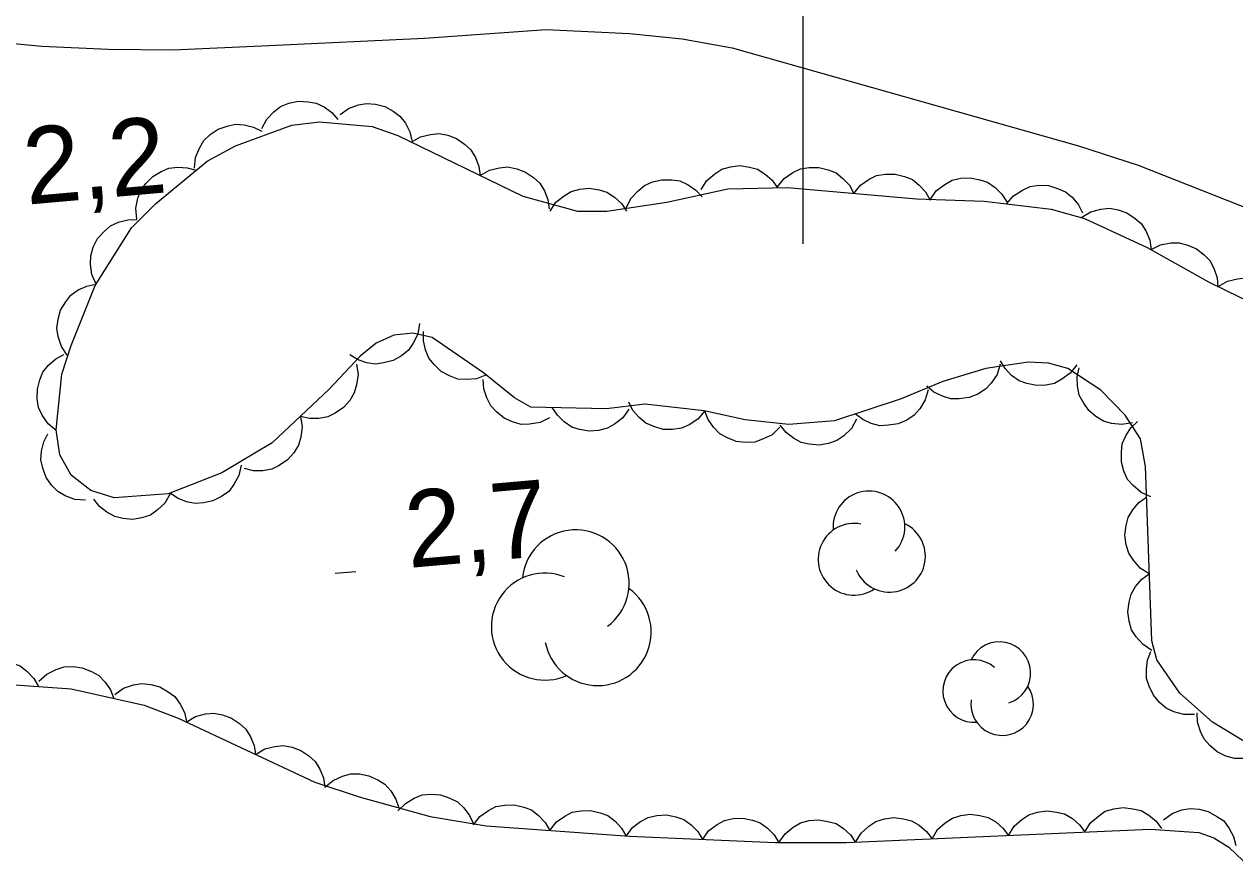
# Model space of a CAD drawing. Extents: x 336540 to 340074, y 5572036 to 5573747.
# Drawn here: x 337969.47 to 338016.92, y 5572365.83 to 5572398.6 of the extents above; entities that cross this region are included whole.
import ezdxf

# ---------------------------------------------------------------- set-up
doc = ezdxf.new("R2010")
doc.units = 0
for name, color, linetype in [('Niveau 2', 7, 'Continuous'), ('Niveau 3', 7, 'Continuous'), ('Niveau 44', 7, 'Continuous'), ('Niveau 61', 7, 'Continuous')]:
    doc.layers.add(name, color=color, linetype=linetype)

msp = doc.modelspace()

# ---------------------------------------------------------------- linework, layer by layer
at = {"layer": 'Niveau 2'}
msp.add_lwpolyline([(337967.67, 5572397.97), (337970.17, 5572397.74), (337972.76, 5572397.62), (337975.31, 5572397.6), (337979.06, 5572397.76), (337985.16, 5572398.06), (337989.93, 5572398.39), (337993.2, 5572398.24), (337995.26, 5572398.03), (337997.22, 5572397.68), (338010.79, 5572393.83), (338013.13, 5572393.08), (338019.08, 5572390.73), (338021.84, 5572389.55), (338024.46, 5572388.04)], dxfattribs=at)
at = {"layer": 'Niveau 3'}
msp.add_line((337981.66, 5572377.09), (337982.47, 5572377.16), dxfattribs=at)
at = {"layer": 'Niveau 44'}
for points in [[(337978.79, 5572394.51), (337978.98, 5572394.88), (337979.26, 5572395.17), (337979.52, 5572395.38), (337979.85, 5572395.51), (337980.21, 5572395.58), (337980.6, 5572395.56), (337980.92, 5572395.51), (337981.23, 5572395.36), (337981.53, 5572395.14), (337981.77, 5572394.87)], [(337981.85, 5572395.06), (337982.18, 5572395.3), (337982.57, 5572395.44), (337982.89, 5572395.5), (337983.24, 5572395.47), (337983.6, 5572395.38), (337983.93, 5572395.19), (337984.2, 5572395), (337984.41, 5572394.72), (337984.58, 5572394.39), (337984.67, 5572394.04)], [(338018.37, 5572369.85), (338016.04, 5572371.26), (338014.76, 5572372.4), (338013.86, 5572373.7), (338013.66, 5572374.44), (338013.41, 5572381.28), (338013.22, 5572382.36), (338012.62, 5572383.28), (338011.66, 5572384.27), (338010.37, 5572385.12), (338009.62, 5572385.32), (338008.82, 5572385.36), (338007.16, 5572385.11), (338005.48, 5572384.61), (338003.84, 5572383.93), (338001.23, 5572383.06), (337999.44, 5572382.92), (337997.73, 5572383.1), (337996.12, 5572383.45), (337993.8, 5572383.72), (337992.29, 5572383.54), (337989.33, 5572383.6), (337988.69, 5572383.97), (337987.47, 5572384.95), (337985.46, 5572386.33), (337984.7, 5572386.5), (337983.96, 5572386.42), (337983.27, 5572386.11), (337982.64, 5572385.6), (337981.43, 5572384.3), (337979.19, 5572382.2), (337977.22, 5572381.03), (337975.11, 5572380.2), (337973, 5572380.05), (337972.08, 5572380.33), (337971.32, 5572380.93), (337970.87, 5572381.73), (337970.73, 5572382.71), (337970.95, 5572384.89), (337971.31, 5572386.01), (337972.26, 5572388.37), (337973.68, 5572390.62), (337974.62, 5572391.57), (337976.64, 5572393.23), (337977.75, 5572393.84), (337979.96, 5572394.65), (337981.05, 5572394.78), (337983.11, 5572394.6), (337984.11, 5572394.24), (337989.01, 5572391.87), (337991.16, 5572391.28), (337992.31, 5572391.28), (337994.66, 5572391.63), (337997.05, 5572392.15), (337999.39, 5572392.2), (338004.44, 5572391.76), (338007.09, 5572391.67), (338009.72, 5572391.36)], [(337976.15, 5572392.96), (337976.19, 5572393.38), (337976.34, 5572393.75), (337976.51, 5572394.04), (337976.76, 5572394.28), (337977.07, 5572394.49), (337977.43, 5572394.61), (337977.75, 5572394.69), (337978.1, 5572394.66), (337978.46, 5572394.57), (337978.78, 5572394.41)], [(337984.64, 5572393.98), (337985.01, 5572394.19), (337985.4, 5572394.28), (337985.73, 5572394.32), (337986.08, 5572394.25), (337986.42, 5572394.12), (337986.73, 5572393.9), (337986.98, 5572393.68), (337987.16, 5572393.38), (337987.29, 5572393.03), (337987.34, 5572392.68)], [(337973.89, 5572390.97), (337973.85, 5572391.39), (337973.93, 5572391.79), (337974.04, 5572392.1), (337974.25, 5572392.38), (337974.51, 5572392.64), (337974.84, 5572392.83), (337975.14, 5572392.96), (337975.49, 5572393), (337975.86, 5572392.98), (337976.21, 5572392.88)], [(337987.34, 5572392.68), (337987.71, 5572392.88), (337988.1, 5572392.98), (337988.43, 5572393.01), (337988.78, 5572392.94), (337989.12, 5572392.81), (337989.43, 5572392.59), (337989.68, 5572392.37), (337989.86, 5572392.07), (337989.99, 5572391.73), (337990.05, 5572391.37)], [(337996, 5572392.13), (337996.23, 5572392.48), (337996.54, 5572392.74), (337996.81, 5572392.92), (337997.15, 5572393.02), (337997.52, 5572393.06), (337997.9, 5572393), (337998.21, 5572392.92), (337998.51, 5572392.73), (337998.79, 5572392.49), (337999, 5572392.19)], [(337999, 5572392.23), (337999.26, 5572392.56), (337999.6, 5572392.79), (337999.9, 5572392.93), (338000.24, 5572392.99), (338000.61, 5572392.99), (338000.98, 5572392.9), (338001.29, 5572392.78), (338001.56, 5572392.56), (338001.81, 5572392.29), (338001.99, 5572391.97)], [(338001.99, 5572391.97), (338002.25, 5572392.3), (338002.59, 5572392.53), (338002.88, 5572392.67), (338003.23, 5572392.73), (338003.6, 5572392.73), (338003.97, 5572392.64), (338004.28, 5572392.52), (338004.55, 5572392.3), (338004.8, 5572392.03), (338004.98, 5572391.71)], [(337990.08, 5572391.28), (337990.31, 5572391.63), (337990.63, 5572391.88), (337990.91, 5572392.05), (337991.25, 5572392.14), (337991.62, 5572392.18), (337992, 5572392.11), (337992.31, 5572392.02), (337992.61, 5572391.83), (337992.88, 5572391.58), (337993.08, 5572391.28)], [(337993.07, 5572391.39), (337993.25, 5572391.77), (337993.53, 5572392.07), (337993.78, 5572392.28), (337994.1, 5572392.42), (337994.46, 5572392.51), (337994.85, 5572392.5), (337995.17, 5572392.46), (337995.49, 5572392.31), (337995.8, 5572392.1), (337996.04, 5572391.84)], [(338004.98, 5572391.74), (338005.22, 5572392.08), (338005.55, 5572392.32), (338005.84, 5572392.49), (338006.18, 5572392.57), (338006.55, 5572392.58), (338006.92, 5572392.51), (338007.23, 5572392.41), (338007.52, 5572392.21), (338007.79, 5572391.94), (338007.98, 5572391.64)], [(338007.97, 5572391.57), (338008.24, 5572391.88), (338008.59, 5572392.1), (338008.89, 5572392.24), (338009.24, 5572392.29), (338009.61, 5572392.28), (338009.97, 5572392.17), (338010.28, 5572392.04), (338010.54, 5572391.82), (338010.79, 5572391.53), (338010.95, 5572391.21)], [(338009.72, 5572391.36), (338011.02, 5572390.99), (338013.48, 5572389.86), (338015.88, 5572388.51), (338018.37, 5572387.3), (338021.08, 5572386.18), (338029.34, 5572383.14), (338031.84, 5572382.36), (338037.5, 5572381.07), (338042.49, 5572379.73), (338046.92, 5572377.35), (338047.47, 5572377.27)], [(338010.92, 5572391.04), (338011.28, 5572391.25), (338011.67, 5572391.35), (338012, 5572391.39), (338012.34, 5572391.33), (338012.69, 5572391.21), (338013.01, 5572390.99), (338013.26, 5572390.78), (338013.44, 5572390.48), (338013.59, 5572390.14), (338013.64, 5572389.78)], [(337972.29, 5572388.42), (337972.12, 5572388.8), (337972.07, 5572389.2), (337972.08, 5572389.53), (337972.18, 5572389.87), (337972.35, 5572390.2), (337972.61, 5572390.48), (337972.85, 5572390.7), (337973.17, 5572390.85), (337973.53, 5572390.94), (337973.89, 5572390.95)], [(338013.64, 5572389.77), (338014.01, 5572389.96), (338014.41, 5572390.03), (338014.74, 5572390.04), (338015.08, 5572389.95), (338015.42, 5572389.8), (338015.72, 5572389.56), (338015.95, 5572389.33), (338016.11, 5572389.01), (338016.22, 5572388.66), (338016.25, 5572388.3)], [(337971.16, 5572385.64), (337970.93, 5572385.98), (337970.81, 5572386.37), (337970.75, 5572386.7), (337970.8, 5572387.05), (337970.9, 5572387.4), (337971.1, 5572387.73), (337971.3, 5572387.99), (337971.59, 5572388.19), (337971.93, 5572388.34), (337972.28, 5572388.42)], [(338016.26, 5572388.32), (338016.63, 5572388.53), (338017.02, 5572388.62), (338017.35, 5572388.66), (338017.7, 5572388.59), (338018.04, 5572388.46), (338018.35, 5572388.23), (338018.6, 5572388.02), (338018.78, 5572387.71), (338018.91, 5572387.37), (338018.96, 5572387.01)], [(337984.97, 5572386.87), (337984.9, 5572386.46), (337984.72, 5572386.1), (337984.53, 5572385.83), (337984.26, 5572385.61), (337983.93, 5572385.43), (337983.56, 5572385.33), (337983.24, 5572385.28), (337982.89, 5572385.34), (337982.54, 5572385.46), (337982.24, 5572385.65)], [(337987.59, 5572384.87), (337987.2, 5572384.71), (337986.8, 5572384.68), (337986.47, 5572384.7), (337986.14, 5572384.82), (337985.82, 5572385), (337985.54, 5572385.27), (337985.33, 5572385.52), (337985.2, 5572385.84), (337985.12, 5572386.2), (337985.12, 5572386.56)], [(337970.73, 5572382.68), (337970.41, 5572382.94), (337970.18, 5572383.28), (337970.04, 5572383.58), (337969.98, 5572383.93), (337969.99, 5572384.3), (337970.09, 5572384.67), (337970.21, 5572384.97), (337970.43, 5572385.24), (337970.71, 5572385.49), (337971.03, 5572385.66)], [(337982.49, 5572385.29), (337982.56, 5572384.88), (337982.5, 5572384.48), (337982.41, 5572384.16), (337982.23, 5572383.86), (337981.98, 5572383.59), (337981.66, 5572383.37), (337981.37, 5572383.22), (337981.02, 5572383.16), (337980.65, 5572383.16), (337980.3, 5572383.24)], [(338007.72, 5572385.28), (338007.6, 5572384.88), (338007.37, 5572384.54), (338007.14, 5572384.3), (338006.84, 5572384.11), (338006.5, 5572383.98), (338006.12, 5572383.93), (338005.79, 5572383.93), (338005.46, 5572384.03), (338005.12, 5572384.19), (338004.85, 5572384.42)], [(338010.72, 5572385.26), (338010.47, 5572384.93), (338010.14, 5572384.69), (338009.85, 5572384.53), (338009.51, 5572384.46), (338009.14, 5572384.45), (338008.77, 5572384.53), (338008.46, 5572384.63), (338008.17, 5572384.84), (338007.91, 5572385.11), (338007.73, 5572385.41)], [(338012.9, 5572382.99), (338012.49, 5572382.92), (338012.09, 5572382.96), (338011.77, 5572383.05), (338011.47, 5572383.23), (338011.19, 5572383.47), (338010.97, 5572383.79), (338010.81, 5572384.07), (338010.75, 5572384.42), (338010.74, 5572384.79), (338010.81, 5572385.14)], [(337990.06, 5572383.18), (337989.69, 5572383), (337989.28, 5572382.93), (337988.95, 5572382.92), (337988.61, 5572383.02), (337988.28, 5572383.17), (337987.98, 5572383.42), (337987.76, 5572383.65), (337987.6, 5572383.97), (337987.49, 5572384.32), (337987.46, 5572384.68)], [(338004.9, 5572384.28), (338004.78, 5572383.88), (338004.57, 5572383.54), (338004.35, 5572383.28), (338004.06, 5572383.09), (338003.72, 5572382.95), (338003.34, 5572382.89), (338003.01, 5572382.87), (338002.67, 5572382.96), (338002.34, 5572383.11), (338002.05, 5572383.33)], [(337996.15, 5572383.45), (337995.87, 5572383.13), (337995.53, 5572382.91), (337995.23, 5572382.77), (337994.88, 5572382.72), (337994.51, 5572382.73), (337994.15, 5572382.84), (337993.84, 5572382.97), (337993.57, 5572383.19), (337993.33, 5572383.47), (337993.17, 5572383.79)], [(337980.3, 5572383.24), (337980.37, 5572382.83), (337980.31, 5572382.43), (337980.22, 5572382.11), (337980.04, 5572381.81), (337979.79, 5572381.53), (337979.47, 5572381.32), (337979.18, 5572381.17), (337978.83, 5572381.11), (337978.46, 5572381.11), (337978.11, 5572381.19)], [(337993.17, 5572383.52), (337992.93, 5572383.18), (337992.61, 5572382.93), (337992.33, 5572382.77), (337991.98, 5572382.68), (337991.62, 5572382.66), (337991.24, 5572382.73), (337990.93, 5572382.82), (337990.64, 5572383.02), (337990.37, 5572383.28), (337990.17, 5572383.58)], [(337999.08, 5572382.81), (337998.78, 5572382.52), (337998.41, 5572382.34), (337998.1, 5572382.23), (337997.75, 5572382.21), (337997.38, 5572382.26), (337997.03, 5572382.4), (337996.74, 5572382.55), (337996.49, 5572382.81), (337996.28, 5572383.11), (337996.15, 5572383.44)], [(338002.09, 5572383.13), (338001.89, 5572382.76), (338001.59, 5572382.48), (338001.32, 5572382.29), (338000.99, 5572382.17), (338000.63, 5572382.11), (338000.24, 5572382.15), (337999.92, 5572382.21), (337999.62, 5572382.38), (337999.33, 5572382.61), (337999.1, 5572382.89)], [(338013.62, 5572380.09), (338013.24, 5572380.26), (338012.93, 5572380.53), (338012.71, 5572380.77), (338012.57, 5572381.09), (338012.47, 5572381.45), (338012.47, 5572381.83), (338012.5, 5572382.16), (338012.64, 5572382.48), (338012.84, 5572382.79), (338013.1, 5572383.04)], [(337971.87, 5572379.95), (337971.46, 5572379.98), (337971.08, 5572380.13), (337970.79, 5572380.29), (337970.54, 5572380.55), (337970.34, 5572380.85), (337970.21, 5572381.21), (337970.13, 5572381.53), (337970.15, 5572381.88), (337970.24, 5572382.24), (337970.4, 5572382.56)], [(337977.98, 5572381.33), (337977.89, 5572380.92), (337977.69, 5572380.57), (337977.49, 5572380.3), (337977.2, 5572380.1), (337976.87, 5572379.93), (337976.5, 5572379.85), (337976.17, 5572379.82), (337975.83, 5572379.89), (337975.48, 5572380.03), (337975.19, 5572380.23)], [(337975.19, 5572380.21), (337974.98, 5572379.84), (337974.69, 5572379.57), (337974.42, 5572379.37), (337974.08, 5572379.26), (337973.72, 5572379.2), (337973.34, 5572379.24), (337973.02, 5572379.31), (337972.71, 5572379.48), (337972.42, 5572379.71), (337972.2, 5572379.99)], [(338013.56, 5572377.07), (338013.21, 5572377.29), (338012.94, 5572377.6), (338012.76, 5572377.88), (338012.66, 5572378.21), (338012.61, 5572378.58), (338012.66, 5572378.96), (338012.74, 5572379.28), (338012.92, 5572379.58), (338013.16, 5572379.86), (338013.45, 5572380.07)], [(338013.67, 5572374.07), (338013.32, 5572374.3), (338013.05, 5572374.6), (338012.87, 5572374.88), (338012.77, 5572375.21), (338012.72, 5572375.58), (338012.77, 5572375.96), (338012.85, 5572376.28), (338013.03, 5572376.58), (338013.27, 5572376.86), (338013.56, 5572377.07)], [(337967.03, 5572372.88), (337967.29, 5572373.2), (337967.63, 5572373.44), (337967.92, 5572373.59), (337968.26, 5572373.65), (337968.63, 5572373.66), (337969.01, 5572373.57), (337969.31, 5572373.46), (337969.59, 5572373.24), (337969.85, 5572372.97), (337970.03, 5572372.66)], [(338015.34, 5572371.56), (338014.92, 5572371.56), (338014.53, 5572371.67), (338014.23, 5572371.81), (338013.96, 5572372.03), (338013.73, 5572372.32), (338013.56, 5572372.67), (338013.46, 5572372.97), (338013.45, 5572373.33), (338013.5, 5572373.69), (338013.63, 5572374.03)], [(337970.05, 5572372.86), (337970.36, 5572373.14), (337970.72, 5572373.32), (337971.04, 5572373.43), (337971.39, 5572373.44), (337971.75, 5572373.39), (337972.11, 5572373.24), (337972.4, 5572373.09), (337972.64, 5572372.83), (337972.85, 5572372.53), (337972.98, 5572372.19)], [(337968.38, 5572372.78), (337971.31, 5572372.57), (337974.17, 5572371.92), (337975.51, 5572371.41), (337980.86, 5572368.91), (337982.6, 5572368.34), (337985.38, 5572367.57), (337987.58, 5572367.2), (337993.19, 5572366.79), (337998.9, 5572366.55), (338001.7, 5572366.54), (338013.6, 5572367.07), (338015.51, 5572366.94), (338016.1, 5572366.73), (338016.68, 5572366.36)], [(337973.03, 5572372.35), (337973.37, 5572372.59), (337973.76, 5572372.72), (337974.08, 5572372.78), (337974.43, 5572372.74), (337974.79, 5572372.64), (337975.12, 5572372.45), (337975.38, 5572372.26), (337975.59, 5572371.97), (337975.75, 5572371.64), (337975.83, 5572371.29)], [(337975.82, 5572371.26), (337976.18, 5572371.48), (337976.58, 5572371.58), (337976.9, 5572371.61), (337977.25, 5572371.55), (337977.6, 5572371.42), (337977.91, 5572371.21), (337978.16, 5572370.99), (337978.34, 5572370.69), (337978.48, 5572370.35), (337978.54, 5572369.99)], [(338018.01, 5572370.07), (338017.63, 5572369.89), (338017.23, 5572369.84), (338016.9, 5572369.84), (338016.56, 5572369.93), (338016.23, 5572370.1), (338015.94, 5572370.35), (338015.72, 5572370.59), (338015.57, 5572370.9), (338015.46, 5572371.26), (338015.44, 5572371.62)], [(337978.54, 5572369.99), (337978.9, 5572370.21), (337979.29, 5572370.31), (337979.62, 5572370.34), (337979.97, 5572370.28), (337980.32, 5572370.15), (337980.63, 5572369.94), (337980.88, 5572369.72), (337981.06, 5572369.42), (337981.2, 5572369.08), (337981.26, 5572368.72)], [(337981.26, 5572368.71), (337981.58, 5572368.98), (337981.95, 5572369.14), (337982.27, 5572369.23), (337982.62, 5572369.23), (337982.98, 5572369.16), (337983.33, 5572369), (337983.61, 5572368.83), (337983.84, 5572368.57), (337984.04, 5572368.25), (337984.15, 5572367.91)], [(337984.12, 5572367.78), (337984.41, 5572368.08), (337984.76, 5572368.28), (337985.07, 5572368.41), (337985.42, 5572368.44), (337985.79, 5572368.41), (337986.15, 5572368.28), (337986.45, 5572368.14), (337986.7, 5572367.9), (337986.93, 5572367.61), (337987.08, 5572367.28)], [(337987.08, 5572367.24), (337987.33, 5572367.56), (337987.67, 5572367.8), (337987.96, 5572367.95), (337988.31, 5572368.01), (337988.68, 5572368.02), (337989.05, 5572367.93), (337989.36, 5572367.82), (337989.63, 5572367.6), (337989.89, 5572367.33), (337990.07, 5572367.02)], [(337990.07, 5572367.02), (337990.33, 5572367.35), (337990.66, 5572367.58), (337990.95, 5572367.73), (337991.3, 5572367.79), (337991.67, 5572367.8), (337992.04, 5572367.71), (337992.35, 5572367.6), (337992.63, 5572367.38), (337992.88, 5572367.11), (337993.06, 5572366.8)], [(337993.06, 5572366.8), (337993.31, 5572367.13), (337993.63, 5572367.37), (337993.92, 5572367.53), (337994.27, 5572367.61), (337994.64, 5572367.63), (337995.01, 5572367.55), (337995.32, 5572367.45), (337995.61, 5572367.24), (337995.87, 5572366.98), (337996.06, 5572366.67)], [(337996.06, 5572366.67), (337996.3, 5572367.01), (337996.63, 5572367.25), (337996.92, 5572367.41), (337997.26, 5572367.48), (337997.63, 5572367.5), (337998.01, 5572367.42), (337998.32, 5572367.32), (337998.6, 5572367.11), (337998.86, 5572366.85), (337999.05, 5572366.54)], [(338002.05, 5572366.56), (338002.27, 5572366.91), (338002.58, 5572367.18), (338002.85, 5572367.37), (338003.19, 5572367.47), (338003.55, 5572367.52), (338003.93, 5572367.47), (338004.25, 5572367.4), (338004.55, 5572367.22), (338004.84, 5572366.98), (338005.05, 5572366.69)], [(338005.05, 5572366.69), (338005.27, 5572367.05), (338005.57, 5572367.32), (338005.85, 5572367.5), (338006.18, 5572367.6), (338006.55, 5572367.65), (338006.93, 5572367.61), (338007.25, 5572367.53), (338007.55, 5572367.35), (338007.83, 5572367.11), (338008.05, 5572366.82)], [(338008.05, 5572366.82), (338008.27, 5572367.18), (338008.57, 5572367.45), (338008.84, 5572367.63), (338009.18, 5572367.74), (338009.55, 5572367.79), (338009.93, 5572367.74), (338010.24, 5572367.67), (338010.55, 5572367.48), (338010.83, 5572367.24), (338011.04, 5572366.96)], [(338011.04, 5572366.96), (338011.26, 5572367.31), (338011.57, 5572367.58), (338011.84, 5572367.77), (338012.18, 5572367.87), (338012.54, 5572367.92), (338012.92, 5572367.87), (338013.24, 5572367.8), (338013.54, 5572367.62), (338013.83, 5572367.38), (338014.04, 5572367.09)], [(338014.12, 5572367.43), (338014.46, 5572367.68), (338014.84, 5572367.82), (338015.17, 5572367.88), (338015.52, 5572367.85), (338015.87, 5572367.76), (338016.21, 5572367.57), (338016.48, 5572367.39), (338016.69, 5572367.1), (338016.86, 5572366.78), (338016.95, 5572366.43)], [(337999.05, 5572366.55), (337999.29, 5572366.89), (337999.61, 5572367.15), (337999.89, 5572367.32), (338000.23, 5572367.41), (338000.6, 5572367.44), (338000.97, 5572367.37), (338001.29, 5572367.29), (338001.58, 5572367.09), (338001.85, 5572366.84), (338002.05, 5572366.54)], [(338016.68, 5572366.36), (338017.24, 5572365.83)]]:
    msp.add_lwpolyline(points, dxfattribs=at)
for centre, radius, start, end in [((338002.58, 5572378.908), 1.405, 317.2613, 184.7183), ((338001.993, 5572377.64), 1.405, 79.1075, 304.796), ((338003.385, 5572377.757), 1.405, 201.929, 64.6133), ((337991.086, 5572376.698), 2.095, 306.5947, 174.0518), ((337989.876, 5572375.002), 2.095, 68.4409, 294.1295), ((337991.949, 5572374.789), 2.095, 191.2624, 53.9468), ((338007.692, 5572373.183), 1.224, 287.419, 154.8761), ((338006.698, 5572372.479), 1.224, 49.2652, 274.9538), ((338007.801, 5572371.964), 1.224, 172.0867, 34.7711)]:
    msp.add_arc(centre, radius, start, end, dxfattribs=at)
at = {"layer": 'Niveau 61'}
msp.add_lwpolyline([(338000, 5572390), (338000, 5572410)], dxfattribs=at)

# ---------------------------------------------------------------- texts
at = {"layer": 'Niveau 3'}
for s, p in [('2,2    ', (337969.58, 5572391.53)), ('2,7    ', (337984.54, 5572377.3))]:
    msp.add_text(s, height=2.9999, rotation=5.0475, dxfattribs=at).set_placement(p)

doc.saveas('drawing.dxf')
